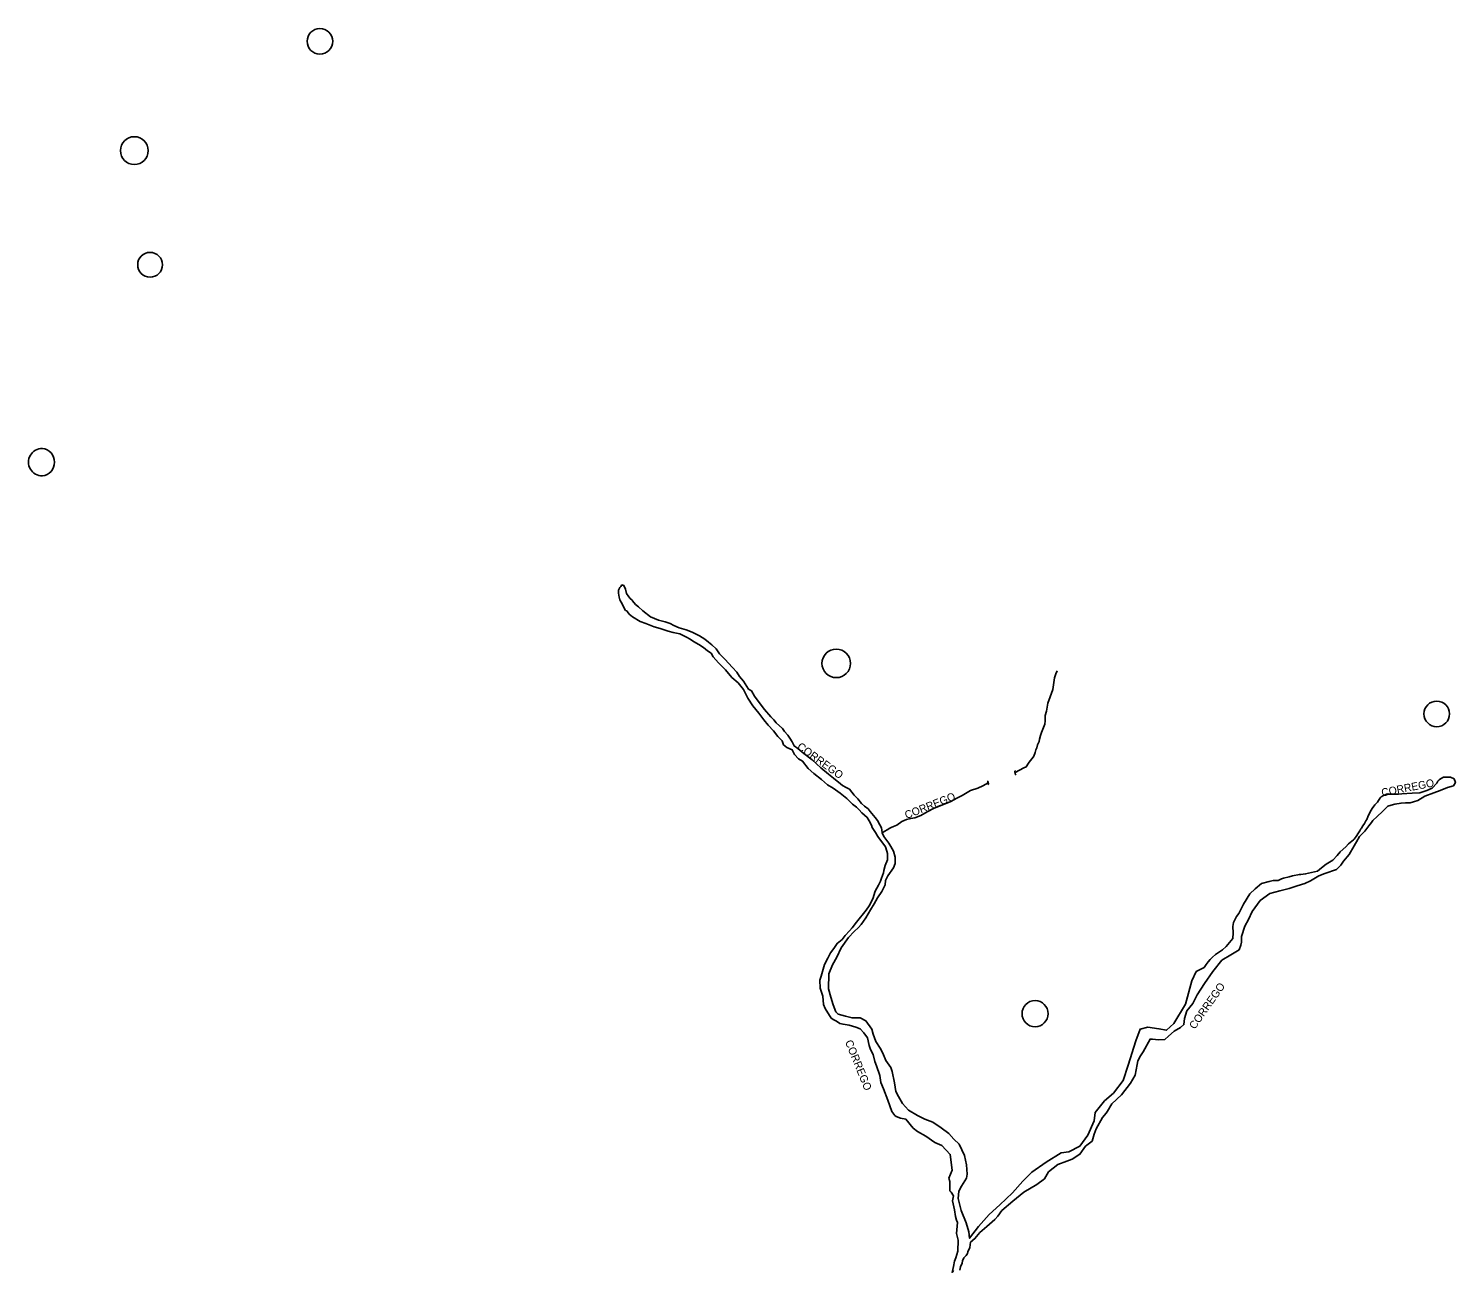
# Model space of a CAD drawing. Extents: x 325899 to 364828, y 7568995 to 7592502.
# Drawn here: x 347274 to 348012, y 7585777 to 7586420 of the extents above; entities that cross this region are included whole.
import ezdxf

# ---------------------------------------------------------------- set-up
doc = ezdxf.new("R2010")
doc.units = 0
for name, color, linetype in [('EDIFEXISTENT', 7, 'Continuous'), ('EDIFIDENTIF', 7, 'Continuous'), ('EDIFOBRAEXIS', 7, 'Continuous'), ('EDIFOBRAPROJ', 7, 'Continuous')]:
    doc.layers.add(name, color=color, linetype=linetype)

msp = doc.modelspace()

# ---------------------------------------------------------------- linework, layer by layer
at = {"layer": 'EDIFEXISTENT'}
for p, q in [((347769.82, 7586030.43), (347770.25, 7586030.3)), ((347770.25, 7586030.3), (347770.46, 7586029)), ((347784.38, 7586036.08), (347784.09, 7586035.63)), ((347784.09, 7586035.63), (347784.28, 7586034.18)), ((347784.28, 7586034.18), (347784.73, 7586033.86)), ((347770.46, 7586029), (347770.18, 7586028.59))]:
    msp.add_line(p, q, dxfattribs=at)
at = {"layer": 'EDIFOBRAEXIS'}
for points in [[(347713.29, 7586001.91), (347711.99, 7586003.94), (347710.38, 7586006.54), (347709.96, 7586007.87), (347708.77, 7586009.95), (347707.73, 7586011.81), (347704.92, 7586014.17), (347703.55, 7586015.78), (347702.13, 7586017.02), (347700.14, 7586018.58), (347697.26, 7586021.62), (347693.79, 7586024.27), (347690.19, 7586026.96), (347687.29, 7586028.7), (347684.12, 7586031.44), (347680.1, 7586034.48), (347677.21, 7586037.14), (347674.37, 7586040.89), (347672.27, 7586042.06), (347670.19, 7586044.35), (347669.01, 7586046.79), (347666.18, 7586048.02), (347664.47, 7586049.32), (347663.73, 7586051.33), (347661.6, 7586053.6), (347659.33, 7586056.61), (347656.5, 7586059.44), (347654.35, 7586062.2), (347651.7, 7586065.61), (347648.6, 7586069.42), (347646.09, 7586073.45), (347643.76, 7586077.85), (347641.06, 7586081.32), (347637.85, 7586084.14), (347634.57, 7586088), (347630.81, 7586091.69), (347628.06, 7586094.88), (347627.12, 7586096.65), (347625.2, 7586097.97), (347623.04, 7586099.58), (347620.67, 7586101.11), (347617.9, 7586102.78), (347616.28, 7586103.87), (347614.39, 7586104.91), (347610.93, 7586106.64), (347607.43, 7586107.43), (347604.85, 7586108.12), (347600.67, 7586109.38), (347597.68, 7586110.23), (347593.36, 7586112.02), (347590.43, 7586113.11), (347586.44, 7586115.4), (347584.76, 7586116.9), (347583.78, 7586118.03), (347583.46, 7586118.57), (347582.88, 7586118.83), (347582.33, 7586119.65), (347581.37, 7586121.47), (347580.52, 7586123.01), (347579.96, 7586124.29), (347579.49, 7586125.62), (347579.24, 7586127.65), (347579.16, 7586129.28), (347579.84, 7586130.67), (347580.33, 7586131.22), (347580.98, 7586132), (347582.02, 7586131.61), (347582.88, 7586129.84), (347583.28, 7586127.6), (347584.48, 7586125.78), (347585.26, 7586125.03), (347586.26, 7586124.05), (347586.43, 7586123.79), (347587.98, 7586121.81), (347589.59, 7586120.64), (347591.78, 7586118.53), (347595.7, 7586115.4), (347599.82, 7586113.81), (347603.37, 7586112.92), (347605.92, 7586111.95), (347607.71, 7586110.98), (347610.57, 7586109.7), (347614.09, 7586108.83), (347617.25, 7586107.47), (347621.09, 7586105.71), (347623.76, 7586103.89), (347625.77, 7586102.34), (347627.35, 7586100.94), (347629.67, 7586098.95), (347631.43, 7586096.33), (347634.14, 7586093.55), (347638.13, 7586089.32), (347640.43, 7586086.88), (347641.72, 7586084.7), (347643.75, 7586082.28), (347646.44, 7586078.12), (347647.95, 7586077.16), (347649.51, 7586074.42), (347651.96, 7586071.13), (347654.68, 7586067.51), (347658.01, 7586063.87), (347659.48, 7586062.2), (347660.76, 7586060.61), (347663.9, 7586057.69), (347664.97, 7586056.22), (347666.65, 7586054.29), (347667.72, 7586052.83), (347668.91, 7586050.85), (347669.95, 7586048.73), (347671.91, 7586047.41), (347674.98, 7586044.9), (347679.28, 7586041.56), (347683.83, 7586037.4), (347687.67, 7586034.12), (347690.24, 7586032.15), (347693.93, 7586029.09), (347695.04, 7586028.29), (347696.88, 7586027.25), (347698.57, 7586026.41), (347700.97, 7586023.38), (347702.93, 7586021.37), (347704.88, 7586018.97), (347706.38, 7586017.68), (347708.19, 7586016.31), (347709.34, 7586014.79), (347711.79, 7586011.68), (347713.09, 7586010.29), (347714.36, 7586008.03), (347715.2, 7586006.42), (347715.34, 7586005.15), (347715.53, 7586003.81), (347716.29, 7586001.91)], [(347784.23, 7586035.01), (347788.64, 7586037.38), (347789.92, 7586037.99), (347791.06, 7586039.76), (347792.04, 7586041.04), (347793.1, 7586042.22), (347793.91, 7586043.38), (347794.49, 7586045.43), (347794.94, 7586046.72), (347795.47, 7586047.83), (347795.79, 7586049.31), (347796.66, 7586051.07), (347796.83, 7586052.27), (347797.26, 7586054.06), (347797.82, 7586055.68), (347798.45, 7586057.46), (347799.58, 7586060.08), (347799.71, 7586061.79), (347799.72, 7586064.48), (347800.36, 7586066.63), (347801.18, 7586070.89), (347802.27, 7586074.16), (347803.75, 7586077.93), (347804.62, 7586083.91), (347805.23, 7586085.99), (347805.99, 7586087.61)], [(347715.53, 7586003.81), (347716.89, 7586004.74), (347718.01, 7586005.43), (347719.44, 7586006.21), (347720.14, 7586006.58), (347721.26, 7586007.02), (347723.03, 7586007.81), (347725.6, 7586009.71), (347728.1, 7586010.69), (347730.35, 7586011.24), (347732.33, 7586011.57), (347735.45, 7586012.8), (347738.74, 7586014.74), (347742.42, 7586016.64), (347744.65, 7586017.43), (347750.96, 7586019.98), (347754.14, 7586021.74), (347756.8, 7586023.15), (347761.14, 7586025.66), (347764.97, 7586026.9), (347767.5, 7586028.17), (347770.28, 7586029.69)], [(347960.56, 7586001.91), (347961.65, 7586003.81), (347962.05, 7586004.42), (347962.38, 7586004.86), (347962.87, 7586005.82), (347963.19, 7586006.3), (347963.86, 7586007.39), (347964.8, 7586008.69), (347965.53, 7586010.01), (347965.97, 7586010.76), (347966.55, 7586012.05), (347967.78, 7586014.68), (347968.69, 7586016.45), (347970.09, 7586018.33), (347971.48, 7586019.61), (347972.99, 7586021.85), (347973.43, 7586022.41), (347974.64, 7586023.18), (347976.22, 7586023.77), (347979.35, 7586023.87), (347982.37, 7586023.81), (347984.03, 7586023.96), (347989.45, 7586024.39), (347993.49, 7586024.49), (347996.97, 7586025.66), (347999.81, 7586026.99), (348002.16, 7586029.5), (348002.76, 7586030.61), (348003.45, 7586031.14), (348004.07, 7586031.74), (348005.63, 7586032.53), (348009.32, 7586032.63), (348011.11, 7586031.69), (348011.83, 7586029.85), (348010.76, 7586028.16), (348007.7, 7586027.21), (348003.96, 7586025.79), (348000.66, 7586024.44), (347995.99, 7586022.75), (347992.42, 7586020.54), (347990.1, 7586019.83), (347988.41, 7586019.37), (347985.95, 7586019.38), (347983.68, 7586019.24), (347980.5, 7586018.67), (347978.53, 7586018.19), (347976.87, 7586017.63), (347974.11, 7586014.79), (347971.38, 7586012.29), (347969.06, 7586010.14), (347968.39, 7586009.25), (347967.07, 7586007.49), (347966.57, 7586006.74), (347964.99, 7586004.77), (347964.99, 7586004.77), (347962.24, 7586001.91)], [(347713.29, 7586001.91), (347717.25, 7585996.6), (347717.92, 7585994.38), (347718.22, 7585993.11), (347718.18, 7585989.94), (347717.09, 7585986.89), (347716.35, 7585984.43), (347716.09, 7585983.21), (347715.09, 7585980.42), (347714.61, 7585978.9), (347713.59, 7585976.82), (347711.83, 7585973.67), (347710.6, 7585969.79), (347708.71, 7585966.12), (347707.16, 7585963.81), (347702.17, 7585957.63), (347700.05, 7585954.79), (347698.55, 7585953.23), (347696.29, 7585950.74), (347694.73, 7585948.76), (347692.16, 7585946.71), (347690.43, 7585944.1), (347688.72, 7585941.84), (347687.45, 7585939.1), (347685.64, 7585935.73), (347683.9, 7585929.79), (347683.18, 7585927.61), (347683.47, 7585923.47), (347684.81, 7585919.48), (347685.23, 7585915.07), (347686.04, 7585912.96), (347689.15, 7585908.07), (347690.52, 7585907.21), (347691.86, 7585906.47), (347693.53, 7585905.37), (347695.26, 7585904.86), (347698.36, 7585904.37), (347701.93, 7585903.42), (347704.11, 7585902.53), (347705.99, 7585900.54), (347707.94, 7585897.82), (347708.82, 7585893.86), (347709.52, 7585891.83), (347710.76, 7585889.33), (347711.77, 7585885.73), (347712.55, 7585883.41), (347714.34, 7585878.43), (347714.86, 7585874.8), (347716.25, 7585871.45), (347718.37, 7585865.68), (347720.49, 7585859.86), (347722.03, 7585857.65), (347722.64, 7585857.21), (347724.95, 7585856.42), (347727.79, 7585855.81), (347731.49, 7585851.25), (347733.77, 7585849.47), (347738.05, 7585847.07), (347742.79, 7585843.81), (347746.39, 7585842.18), (347750.65, 7585837.6), (347751.64, 7585829.44), (347749.91, 7585825.41), (347750.41, 7585823.56), (347750.42, 7585818.78), (347751.11, 7585818.1), (347752.4, 7585816.29), (347751.81, 7585813.7), (347752.86, 7585808.9), (347753.44, 7585805.6), (347753.84, 7585803.67), (347754.47, 7585802.5), (347753.85, 7585796.79), (347754.75, 7585793.38), (347754.51, 7585787.65), (347753.64, 7585784.17), (347752.95, 7585782.52), (347752.43, 7585779.65), (347751.59, 7585776.61), (347752.33, 7585777.57)], [(347716.29, 7586001.91), (347718.97, 7585998.46), (347719.99, 7585996.74), (347721.37, 7585994.32), (347722.17, 7585991.33), (347722.14, 7585987.96), (347721.31, 7585985.69), (347718.35, 7585981.66), (347717.28, 7585979.17), (347716.99, 7585976.94), (347715.31, 7585973.59), (347712.99, 7585970.32), (347711.36, 7585967.05), (347709.44, 7585964.06), (347706.97, 7585959.95), (347704.7, 7585956.4), (347703.28, 7585954.84), (347701.09, 7585952.81), (347698.03, 7585949.69), (347694.21, 7585944.39), (347692.12, 7585939.65), (347689.85, 7585935.54), (347687.98, 7585930.99), (347687.78, 7585923.13), (347688.9, 7585918.97), (347690.08, 7585914.85), (347691.52, 7585911.27), (347692.76, 7585910.1), (347696.51, 7585909), (347699.91, 7585908.17), (347704.03, 7585908.24), (347707.01, 7585906.63), (347710.21, 7585902.28), (347710.76, 7585899.74), (347712.22, 7585896.06), (347714.52, 7585892.58), (347715.86, 7585890.01), (347717.4, 7585886.15), (347719.91, 7585882.56), (347720.59, 7585880.4), (347721.79, 7585874.56), (347722.54, 7585870.14), (347723.86, 7585867.49), (347726.03, 7585863.96), (347729.05, 7585860.45), (347733.81, 7585857.75), (347737.49, 7585855.91), (347741.67, 7585854.22), (347745.98, 7585851.32), (347749.96, 7585848.44), (347752.54, 7585845.54), (347755.36, 7585842.94), (347758.08, 7585837.02), (347759.04, 7585832.17), (347759.43, 7585827.42), (347759.1, 7585825.26), (347756.45, 7585821.18), (347755.12, 7585818.57), (347754.68, 7585814.86), (347756.34, 7585808.61), (347758.86, 7585802.29), (347760.32, 7585797.56), (347760.65, 7585794.31), (347765.36, 7585800.29), (347770.73, 7585806.57), (347776.3, 7585811.48), (347782.89, 7585817.79), (347788.14, 7585823.77), (347792.92, 7585828.48), (347800.22, 7585833.64), (347808.05, 7585838.47), (347811.89, 7585839.02), (347817.63, 7585841.8), (347821.81, 7585847.5), (347825.15, 7585855.06), (347825.57, 7585859.3), (347830.38, 7585865.28), (347835.09, 7585869.28), (347840.11, 7585875.74), (347842.59, 7585883.81), (347846.63, 7585896.39), (347848.91, 7585902.38), (347852.87, 7585903.43), (347858.5, 7585902.58), (347862.54, 7585901.76), (347866.28, 7585905.33), (347872.3, 7585915.24), (347875.63, 7585927.32), (347877.8, 7585932.14), (347881.97, 7585934.29), (347882.96, 7585935.78), (347883.98, 7585937.18), (347885.02, 7585938.42), (347886.32, 7585939.53), (347887.77, 7585940.87), (347891.33, 7585943.4), (347893.24, 7585945.1), (347896.7, 7585949.26), (347896.89, 7585952.18), (347896.69, 7585955.4), (347897.1, 7585957.48), (347898.56, 7585960.58), (347899.93, 7585962.15), (347902.18, 7585966.94), (347905.52, 7585972.24), (347908.29, 7585974.92), (347911.65, 7585977.63), (347915.49, 7585978.61), (347917.59, 7585979.19), (347920.21, 7585979.13), (347921.84, 7585979.97), (347922.95, 7585980.32), (347925.9, 7585981.05), (347927.53, 7585981.55), (347931.13, 7585982.33), (347931.92, 7585982.23), (347934.31, 7585982.58), (347940.51, 7585984.03), (347942.59, 7585985.81), (347945.01, 7585987.65), (347948.52, 7585989.63), (347950.66, 7585992.16), (347952.26, 7585993.93), (347955.14, 7585996.52), (347956.54, 7585998.21), (347958.24, 7585999.48), (347959.06, 7586000.18), (347959.06, 7586000.18)], [(347755.71, 7585777.87), (347755.89, 7585779.47), (347756.83, 7585781.34), (347756.99, 7585782.59), (347757.75, 7585784.21), (347758.82, 7585785.35), (347759.51, 7585786.44), (347759.82, 7585787.25), (347760.81, 7585789.59), (347761.07, 7585792.2), (347763.44, 7585794.1), (347765.98, 7585797.24), (347769.52, 7585800.38), (347773.72, 7585804.03), (347775.3, 7585805.7), (347777.34, 7585808.61), (347783.06, 7585813.5), (347788.68, 7585818.08), (347795.5, 7585822.05), (347799.36, 7585825.06), (347801.4, 7585828.61), (347806.29, 7585832.41), (347810.91, 7585834.05), (347813.71, 7585835.16), (347817.72, 7585837.71), (347820.65, 7585841.89), (347824.06, 7585844.5), (347825.14, 7585848.1), (347826.13, 7585850.79), (347829.3, 7585856.65), (347831.31, 7585858.88), (347831.89, 7585859.99), (347834.24, 7585863.8), (347839.28, 7585868.41), (347843.84, 7585874.41), (347846.18, 7585878.62), (347847.34, 7585884.05), (347847.65, 7585885.98), (347848.97, 7585888.49), (347850.43, 7585890.57), (347853.95, 7585897.24), (347855.29, 7585897.26), (347858.34, 7585896.77), (347861.61, 7585897.02), (347863.47, 7585898.71), (347866.35, 7585901.27), (347869.78, 7585903.14), (347871.48, 7585904.73), (347871.8, 7585907.88), (347873.05, 7585911.87), (347876.05, 7585915.62), (347878.27, 7585920.03), (347882.07, 7585925.88), (347886.45, 7585932.12), (347891.11, 7585937.97), (347895.77, 7585940.8), (347899.99, 7585943.38), (347900.86, 7585945.82), (347901.17, 7585947.24), (347901.17, 7585950.29), (347902.99, 7585955.51), (347904.9, 7585959.06), (347906.71, 7585963.12), (347910.89, 7585968.9), (347915.85, 7585972.44), (347921.08, 7585973.93), (347925.91, 7585974.98), (347929.98, 7585976.49), (347934.04, 7585977.58), (347936.84, 7585979.04), (347938.62, 7585980.05), (347941.24, 7585981.54), (347944.24, 7585982.86), (347950.36, 7585984.82), (347952.55, 7585987.05), (347954.03, 7585989.13), (347956.8, 7585992.63), (347959.45, 7585997.16), (347960.19, 7585998.27), (347960.6, 7585999.13), (347962.24, 7586001.91)], [(347959.06, 7586000.18), (347959.4, 7586000.64), (347959.4, 7586000.64), (347960.56, 7586001.91)]]:
    msp.add_lwpolyline(points, dxfattribs=at)
at = {"layer": 'EDIFOBRAPROJ'}
for centre, radius in [((347424.83, 7586412.92), 6.61), ((347328.92, 7586356.44), 7.18), ((347337.07, 7586297.42), 6.43), ((347691.73, 7586091.4), 7.37), ((348002.14, 7586065.3), 6.62), ((347794.52, 7585910.36), 6.75)]:
    msp.add_circle(centre, radius, dxfattribs=at)
for centre, radius, start, end in [((347281.36, 7586195.41), 7.14, 89.78196, 270.21804), ((347280.43, 7586195.41), 7.2, 277.64262, 82.35738)]:
    msp.add_arc(centre, radius, start, end, dxfattribs=at)

# ---------------------------------------------------------------- texts
at = {"layer": 'EDIFIDENTIF'}
for rotation, p in [(324.09755, (347671.14, 7586047.63)), (10.87725, (347973.93, 7586022.61)), (21.78084, (347728.07, 7586010.92)), (54.97959, (347877.1, 7585901.97)), (292.05205, (347696.2, 7585895.81))]:
    msp.add_text('CORREGO', height=4, rotation=rotation, dxfattribs=at).set_placement(p)

doc.saveas('drawing.dxf')
